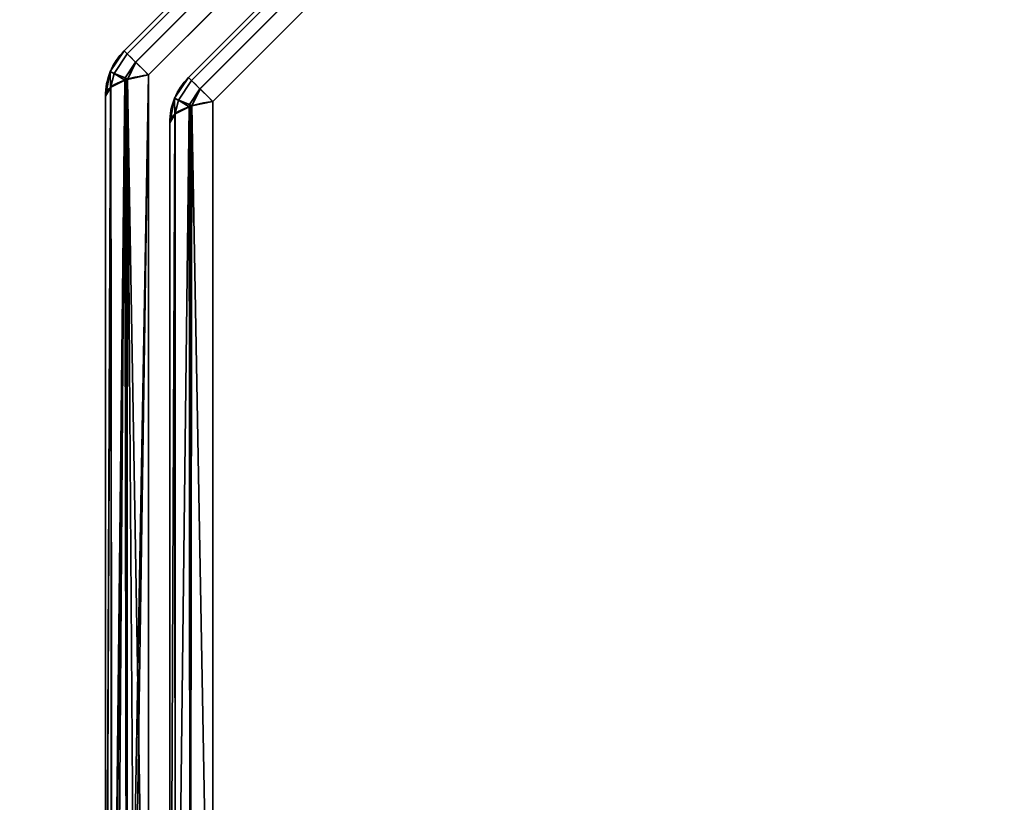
# Model space of a CAD drawing. Header units: millimetres. Extents: x -503 to 6703, y -110 to 249.
# Tile 297 of 656: x 1109 to 1120, y -21 to -12. Entities that reach past the tile are written whole.
import ezdxf

# ---------------------------------------------------------------- set-up
doc = ezdxf.new("R2010")
doc.units = ezdxf.units.MM
doc.layers.add('151', color=7, linetype='Continuous', true_color=0xffffff)

# ---------------------------------------------------------------- blocks, each defined once
blk = doc.blocks.new('UG_SURFACE_148')
at = {"layer": '151', "color": 252, "linetype": 'Continuous', "lineweight": 35}
for points in [[(1110.596, -12.637, 1158.736), (1120.637, -2.596, 1158.736), (1120.605, -2.564, 1158.489), (1110.564, -12.605, 1158.489)], [(1120.637, -2.596, 1011.264), (1110.596, -12.637, 1011.264), (1110.564, -12.605, 1011.511), (1120.605, -2.564, 1011.511)], [(1120.605, -2.564, 1158.489), (1120.605, -2.564, 1011.511), (1110.564, -12.605, 1011.511), (1110.564, -12.605, 1158.489)], [(1120.637, -2.596, 1158.737), (1120.637, -2.596, 1158.736), (1110.596, -12.637, 1158.736), (1110.596, -12.637, 1158.737)], [(1110.596, -12.637, 1158.737), (1110.688, -12.729, 1158.951), (1120.729, -2.688, 1158.951), (1120.637, -2.596, 1158.737)], [(1120.637, -2.596, 1011.263), (1120.729, -2.688, 1011.049), (1110.688, -12.729, 1011.049), (1110.596, -12.637, 1011.263)], [(1110.596, -12.637, 1011.263), (1110.596, -12.637, 1011.264), (1120.637, -2.596, 1011.264), (1120.637, -2.596, 1011.263)], [(1120.73, -2.689, 1158.954), (1120.729, -2.688, 1158.951), (1110.688, -12.729, 1158.951), (1110.689, -12.73, 1158.954)], [(1110.689, -12.73, 1011.046), (1110.688, -12.729, 1011.049), (1120.729, -2.688, 1011.049), (1120.73, -2.689, 1011.046)], [(1110.689, -12.73, 1158.954), (1110.827, -12.868, 1159.107), (1120.867, -2.827, 1159.107), (1120.73, -2.689, 1158.954)], [(1120.73, -2.689, 1011.046), (1120.867, -2.827, 1010.893), (1110.827, -12.868, 1010.893), (1110.689, -12.73, 1011.046)], [(1120.867, -2.827, 1159.107), (1110.827, -12.868, 1159.107), (1110.827, -26.332, 1164.17), (1130.252, -26.332, 1171.473)], [(1130.252, -26.332, 998.527), (1110.827, -26.332, 1005.831), (1110.827, -12.868, 1010.893), (1120.867, -2.827, 1010.893)], [(1111.296, -12.927, 1011.685), (1120.927, -3.296, 1011.685), (1120.895, -3.264, 1011.932), (1111.264, -12.895, 1011.932)], [(1120.895, -3.264, 1158.068), (1111.264, -12.895, 1158.068), (1111.264, -12.895, 1011.932), (1120.895, -3.264, 1011.932)], [(1120.927, -3.296, 1158.315), (1111.296, -12.927, 1158.315), (1111.264, -12.895, 1158.068), (1120.895, -3.264, 1158.068)], [(1120.927, -3.296, 1011.683), (1120.927, -3.296, 1011.685), (1111.296, -12.927, 1011.685), (1111.296, -12.927, 1011.683)], [(1111.296, -12.927, 1011.683), (1111.388, -13.019, 1011.47), (1121.019, -3.388, 1011.47), (1120.927, -3.296, 1011.683)], [(1120.927, -3.296, 1158.317), (1121.019, -3.388, 1158.53), (1111.388, -13.019, 1158.53), (1111.296, -12.927, 1158.317)], [(1111.296, -12.927, 1158.317), (1111.296, -12.927, 1158.315), (1120.927, -3.296, 1158.315), (1120.927, -3.296, 1158.317)], [(1121.02, -3.389, 1011.467), (1121.019, -3.388, 1011.47), (1111.388, -13.019, 1011.47), (1111.389, -13.02, 1011.467)], [(1111.389, -13.02, 1158.533), (1111.388, -13.019, 1158.53), (1121.019, -3.388, 1158.53), (1121.02, -3.389, 1158.533)], [(1111.389, -13.02, 1011.467), (1111.527, -13.157, 1011.314), (1121.158, -3.527, 1011.314), (1121.02, -3.389, 1011.467)], [(1121.02, -3.389, 1158.533), (1121.158, -3.527, 1158.686), (1111.527, -13.157, 1158.686), (1111.389, -13.02, 1158.533)], [(1130.485, -26.565, 1170.855), (1111.527, -25.868, 1163.465), (1111.527, -13.157, 1158.686), (1121.158, -3.527, 1158.686)], [(1121.158, -3.527, 1011.314), (1111.527, -13.157, 1011.314), (1111.527, -25.868, 1006.535), (1130.485, -26.565, 999.145)], [(1110.412, -12.832, 1011.511), (1110.412, -12.832, 1158.489), (1110.564, -12.605, 1158.489), (1110.564, -12.605, 1011.511)], [(1110.454, -12.851, 1158.737), (1110.596, -12.637, 1158.736), (1110.564, -12.605, 1158.489), (1110.412, -12.832, 1158.489)], [(1110.454, -12.851, 1011.263), (1110.412, -12.832, 1011.511), (1110.564, -12.605, 1011.511), (1110.596, -12.637, 1011.264)], [(1110.454, -12.851, 1158.737), (1110.596, -12.637, 1158.737), (1110.596, -12.637, 1158.736)], [(1110.688, -12.729, 1158.951), (1110.596, -12.637, 1158.737), (1110.454, -12.851, 1158.737), (1110.575, -12.901, 1158.954)], [(1110.575, -12.901, 1011.046), (1110.454, -12.851, 1011.263), (1110.596, -12.637, 1011.263), (1110.688, -12.729, 1011.049)], [(1110.596, -12.637, 1011.264), (1110.596, -12.637, 1011.263), (1110.454, -12.851, 1011.263)], [(1110.575, -12.901, 1158.954), (1110.689, -12.73, 1158.954), (1110.688, -12.729, 1158.951)], [(1110.688, -12.729, 1011.049), (1110.689, -12.73, 1011.046), (1110.575, -12.901, 1011.046)], [(1110.689, -12.73, 1158.954), (1110.575, -12.901, 1158.954), (1110.6, -12.916, 1158.979)], [(1110.6, -12.916, 1011.021), (1110.575, -12.901, 1011.046), (1110.689, -12.73, 1011.046)], [(1110.6, -12.916, 1158.979), (1110.827, -12.868, 1159.107), (1110.689, -12.73, 1158.954)], [(1110.689, -12.73, 1011.046), (1110.827, -12.868, 1010.893), (1110.6, -12.916, 1011.021)], [(1110.412, -12.834, 1011.511), (1110.359, -13.1, 1011.511), (1110.359, -13.1, 1158.489), (1110.412, -12.834, 1158.489)], [(1110.412, -12.834, 1158.489), (1110.359, -13.1, 1158.489), (1110.414, -13.007, 1158.737)], [(1110.414, -13.007, 1011.263), (1110.359, -13.1, 1011.511), (1110.412, -12.834, 1011.511)], [(1110.412, -12.834, 1158.489), (1110.412, -12.832, 1158.489), (1110.412, -12.832, 1011.511), (1110.412, -12.834, 1011.511)], [(1110.412, -12.832, 1158.489), (1110.412, -12.834, 1158.489), (1110.454, -12.851, 1158.737)], [(1110.454, -12.851, 1011.263), (1110.412, -12.834, 1011.511), (1110.412, -12.832, 1011.511)], [(1110.414, -13.007, 1158.737), (1110.454, -12.851, 1158.737), (1110.412, -12.834, 1158.489)], [(1110.412, -12.834, 1011.511), (1110.454, -12.851, 1011.263), (1110.414, -13.007, 1011.263)], [(1110.454, -12.851, 1158.737), (1110.414, -13.007, 1158.737), (1110.417, -13.002, 1158.751)], [(1110.417, -13.002, 1011.249), (1110.414, -13.007, 1011.263), (1110.454, -12.851, 1011.263)], [(1110.454, -12.851, 1158.737), (1110.417, -13.002, 1158.751), (1110.57, -12.926, 1158.952)], [(1110.57, -12.926, 1011.048), (1110.417, -13.002, 1011.249), (1110.454, -12.851, 1011.263)], [(1110.57, -12.926, 1158.952), (1110.575, -12.901, 1158.954), (1110.454, -12.851, 1158.737)], [(1110.454, -12.851, 1011.263), (1110.575, -12.901, 1011.046), (1110.57, -12.926, 1011.048)], [(1110.57, -12.926, 1158.952), (1110.417, -13.002, 1158.751), (1110.424, -26.198, 1163.71)], [(1110.433, -26.196, 1006.295), (1110.417, -13.002, 1011.249), (1110.57, -12.926, 1011.048)], [(1110.582, -12.92, 1158.969), (1110.57, -12.926, 1158.952), (1110.424, -26.198, 1163.71)], [(1110.424, -26.198, 1163.71), (1110.432, -26.21, 1163.751), (1110.582, -12.92, 1158.969)], [(1110.432, -26.21, 1163.751), (1110.59, -26.278, 1163.984), (1110.582, -12.92, 1158.969)], [(1110.57, -12.926, 1011.048), (1110.475, -26.236, 1006.16), (1110.433, -26.196, 1006.295)], [(1110.57, -12.926, 1011.048), (1110.594, -26.276, 1006.022), (1110.475, -26.236, 1006.16)], [(1110.575, -12.901, 1158.954), (1110.57, -12.926, 1158.952), (1110.582, -12.92, 1158.969)], [(1110.582, -12.92, 1011.031), (1110.57, -12.926, 1011.048), (1110.575, -12.901, 1011.046)], [(1110.57, -12.926, 1011.048), (1110.582, -12.92, 1011.031), (1110.594, -26.276, 1006.022)], [(1110.582, -12.92, 1158.969), (1110.6, -12.916, 1158.979), (1110.575, -12.901, 1158.954)], [(1110.575, -12.901, 1011.046), (1110.6, -12.916, 1011.021), (1110.582, -12.92, 1011.031)], [(1110.6, -12.916, 1158.979), (1110.582, -12.92, 1158.969), (1110.59, -26.278, 1163.984)], [(1110.594, -26.276, 1006.022), (1110.582, -12.92, 1011.031), (1110.6, -12.916, 1011.021)], [(1110.827, -12.868, 1159.107), (1110.6, -12.916, 1158.979), (1110.59, -26.278, 1163.984)], [(1110.59, -26.278, 1163.984), (1110.627, -26.294, 1164.038), (1110.827, -12.868, 1159.107)], [(1110.6, -12.916, 1011.021), (1110.693, -26.31, 1005.907), (1110.594, -26.276, 1006.022)], [(1110.6, -12.916, 1011.021), (1110.827, -12.868, 1010.893), (1110.827, -26.332, 1005.831)], [(1110.6, -12.916, 1011.021), (1110.827, -26.332, 1005.831), (1110.693, -26.31, 1005.907)], [(1110.627, -26.294, 1164.038), (1110.827, -26.332, 1164.17), (1110.827, -12.868, 1159.107)], [(1111.112, -13.122, 1158.068), (1111.112, -13.122, 1011.932), (1111.264, -12.895, 1011.932), (1111.264, -12.895, 1158.068)], [(1111.154, -13.141, 1011.683), (1111.296, -12.927, 1011.685), (1111.264, -12.895, 1011.932), (1111.112, -13.122, 1011.932)], [(1111.112, -13.122, 1158.068), (1111.264, -12.895, 1158.068), (1111.296, -12.927, 1158.315), (1111.154, -13.141, 1158.317)], [(1111.154, -13.141, 1011.683), (1111.296, -12.927, 1011.683), (1111.296, -12.927, 1011.685)], [(1111.388, -13.019, 1011.47), (1111.296, -12.927, 1011.683), (1111.154, -13.141, 1011.683), (1111.275, -13.191, 1011.467)], [(1111.275, -13.191, 1158.533), (1111.154, -13.141, 1158.317), (1111.296, -12.927, 1158.317), (1111.388, -13.019, 1158.53)], [(1111.296, -12.927, 1158.315), (1111.296, -12.927, 1158.317), (1111.154, -13.141, 1158.317)], [(1110.417, -13.002, 1158.751), (1110.414, -13.007, 1158.737), (1110.359, -26.1, 1163.377)], [(1110.359, -26.1, 1163.377), (1110.424, -26.198, 1163.71), (1110.417, -13.002, 1158.751)], [(1110.414, -13.007, 1158.737), (1110.359, -13.1, 1158.489), (1110.359, -26.1, 1163.377)], [(1110.414, -13.007, 1011.263), (1110.364, -26.131, 1006.518), (1110.359, -26.1, 1006.623)], [(1110.359, -26.1, 1006.623), (1110.359, -13.1, 1011.511), (1110.414, -13.007, 1011.263)], [(1110.414, -13.007, 1011.263), (1110.433, -26.196, 1006.295), (1110.364, -26.131, 1006.518)], [(1110.414, -13.007, 1011.263), (1110.417, -13.002, 1011.249), (1110.433, -26.196, 1006.295)], [(1111.275, -13.191, 1011.467), (1111.389, -13.02, 1011.467), (1111.388, -13.019, 1011.47)], [(1111.388, -13.019, 1158.53), (1111.389, -13.02, 1158.533), (1111.275, -13.191, 1158.533)], [(1111.389, -13.02, 1011.467), (1111.275, -13.191, 1011.467), (1111.3, -13.206, 1011.442)], [(1111.3, -13.206, 1158.558), (1111.275, -13.191, 1158.533), (1111.389, -13.02, 1158.533)], [(1111.3, -13.206, 1011.442), (1111.527, -13.157, 1011.314), (1111.389, -13.02, 1011.467)], [(1111.389, -13.02, 1158.533), (1111.527, -13.157, 1158.686), (1111.3, -13.206, 1158.558)], [(1110.359, -26.1, 1006.623), (1110.359, -26.1, 1163.377), (1110.359, -13.1, 1158.489), (1110.359, -13.1, 1011.511)], [(1111.112, -13.123, 1158.068), (1111.059, -13.39, 1158.068), (1111.059, -13.39, 1011.932), (1111.112, -13.123, 1011.932)], [(1111.112, -13.123, 1011.932), (1111.059, -13.39, 1011.932), (1111.114, -13.297, 1011.684)], [(1111.114, -13.297, 1158.316), (1111.059, -13.39, 1158.068), (1111.112, -13.123, 1158.068)], [(1111.112, -13.123, 1011.932), (1111.112, -13.122, 1011.932), (1111.112, -13.122, 1158.068), (1111.112, -13.123, 1158.068)], [(1111.112, -13.122, 1011.932), (1111.112, -13.123, 1011.932), (1111.154, -13.141, 1011.683)], [(1111.154, -13.141, 1158.317), (1111.112, -13.123, 1158.068), (1111.112, -13.122, 1158.068)], [(1111.114, -13.297, 1011.684), (1111.154, -13.141, 1011.683), (1111.112, -13.123, 1011.932)], [(1111.112, -13.123, 1158.068), (1111.154, -13.141, 1158.317), (1111.114, -13.297, 1158.316)], [(1111.154, -13.141, 1011.683), (1111.114, -13.297, 1011.684), (1111.117, -13.291, 1011.67)], [(1111.117, -13.291, 1158.33), (1111.114, -13.297, 1158.316), (1111.154, -13.141, 1158.317)], [(1111.154, -13.141, 1011.683), (1111.117, -13.291, 1011.67), (1111.27, -13.216, 1011.469)], [(1111.27, -13.216, 1158.532), (1111.117, -13.291, 1158.33), (1111.154, -13.141, 1158.317)], [(1111.27, -13.216, 1011.469), (1111.275, -13.191, 1011.467), (1111.154, -13.141, 1011.683)], [(1111.154, -13.141, 1158.317), (1111.275, -13.191, 1158.533), (1111.27, -13.216, 1158.532)], [(1111.282, -25.92, 1006.673), (1111.527, -25.868, 1006.535), (1111.527, -13.157, 1011.314), (1111.3, -13.206, 1011.442)], [(1111.3, -13.206, 1158.558), (1111.527, -13.157, 1158.686), (1111.527, -25.868, 1163.465)], [(1111.117, -26.002, 1006.891), (1111.282, -25.92, 1006.673), (1111.282, -13.209, 1011.452), (1111.27, -13.216, 1011.469)], [(1111.27, -13.216, 1011.469), (1111.117, -13.291, 1011.67), (1111.117, -26.002, 1006.891)], [(1111.282, -25.92, 1163.327), (1111.117, -26.002, 1163.109), (1111.117, -13.291, 1158.33), (1111.27, -13.216, 1158.532)], [(1111.275, -13.191, 1011.467), (1111.27, -13.216, 1011.469), (1111.282, -13.209, 1011.452)], [(1111.282, -13.209, 1158.548), (1111.27, -13.216, 1158.532), (1111.275, -13.191, 1158.533)], [(1111.27, -13.216, 1158.532), (1111.282, -13.209, 1158.548), (1111.282, -25.92, 1163.327)], [(1111.282, -13.209, 1011.452), (1111.3, -13.206, 1011.442), (1111.275, -13.191, 1011.467)], [(1111.275, -13.191, 1158.533), (1111.3, -13.206, 1158.558), (1111.282, -13.209, 1158.548)], [(1111.3, -13.206, 1011.442), (1111.282, -13.209, 1011.452), (1111.282, -25.92, 1006.673)], [(1111.527, -25.868, 1163.465), (1111.282, -25.92, 1163.327), (1111.282, -13.209, 1158.548), (1111.3, -13.206, 1158.558)], [(1111.059, -26.1, 1007.153), (1111.117, -26.002, 1006.891), (1111.117, -13.291, 1011.67), (1111.114, -13.297, 1011.684)], [(1111.114, -13.297, 1011.684), (1111.059, -13.39, 1011.932), (1111.059, -26.1, 1007.153)], [(1111.117, -26.002, 1163.109), (1111.059, -26.1, 1162.847), (1111.059, -13.39, 1158.068), (1111.114, -13.297, 1158.316)], [(1111.059, -13.39, 1158.068), (1111.059, -26.1, 1162.847), (1111.059, -26.1, 1007.153), (1111.059, -13.39, 1011.932)], [(1111.114, -13.297, 1158.316), (1111.117, -13.291, 1158.33), (1111.117, -26.002, 1163.109)]]:
    blk.add_3dface(points, dxfattribs=at)
blk = doc.blocks.new('UG_SURFACE_186')
at = {"layer": '151', "color": 252, "linetype": 'Continuous', "lineweight": 35}
for points in [[(1082, -9.3, 2075.25), (1082, -26.22, 2075.25), (1918, -26.22, 2075.25), (1918, -9.3, 2075.25)], [(1083.5, -9.3, 2073.75), (1916.5, -9.3, 2073.75), (1916.5, -26.22, 2073.75), (1083.5, -26.22, 2073.75)]]:
    blk.add_3dface(points, dxfattribs=at)
blk = doc.blocks.new('UG_SURFACE_191')
at = {"layer": '151', "color": 252, "linetype": 'Continuous', "lineweight": 35}
for points in [[(1110.596, -12.637, 1158.736), (1120.637, -2.596, 1158.736), (1120.605, -2.564, 1158.489), (1110.564, -12.605, 1158.489)], [(1120.637, -2.596, 1011.264), (1110.596, -12.637, 1011.264), (1110.564, -12.605, 1011.511), (1120.605, -2.564, 1011.511)], [(1120.605, -2.564, 1158.489), (1120.605, -2.564, 1011.511), (1110.564, -12.605, 1011.511), (1110.564, -12.605, 1158.489)], [(1120.637, -2.596, 1158.737), (1120.637, -2.596, 1158.736), (1110.596, -12.637, 1158.736), (1110.596, -12.637, 1158.737)], [(1110.596, -12.637, 1158.737), (1110.688, -12.729, 1158.951), (1120.729, -2.688, 1158.951), (1120.637, -2.596, 1158.737)], [(1120.637, -2.596, 1011.263), (1120.729, -2.688, 1011.049), (1110.688, -12.729, 1011.049), (1110.596, -12.637, 1011.263)], [(1110.596, -12.637, 1011.263), (1110.596, -12.637, 1011.264), (1120.637, -2.596, 1011.264), (1120.637, -2.596, 1011.263)], [(1120.73, -2.689, 1158.954), (1120.729, -2.688, 1158.951), (1110.688, -12.729, 1158.951), (1110.689, -12.73, 1158.954)], [(1110.689, -12.73, 1011.046), (1110.688, -12.729, 1011.049), (1120.729, -2.688, 1011.049), (1120.73, -2.689, 1011.046)], [(1110.689, -12.73, 1158.954), (1110.827, -12.868, 1159.107), (1120.867, -2.827, 1159.107), (1120.73, -2.689, 1158.954)], [(1120.73, -2.689, 1011.046), (1120.867, -2.827, 1010.893), (1110.827, -12.868, 1010.893), (1110.689, -12.73, 1011.046)], [(1120.867, -2.827, 1159.107), (1110.827, -12.868, 1159.107), (1110.827, -26.332, 1164.17), (1130.252, -26.332, 1171.473)], [(1130.252, -26.332, 998.527), (1110.827, -26.332, 1005.831), (1110.827, -12.868, 1010.893), (1120.867, -2.827, 1010.893)], [(1111.296, -12.927, 1011.685), (1120.927, -3.296, 1011.685), (1120.895, -3.264, 1011.932), (1111.264, -12.895, 1011.932)], [(1120.895, -3.264, 1158.068), (1111.264, -12.895, 1158.068), (1111.264, -12.895, 1011.932), (1120.895, -3.264, 1011.932)], [(1120.927, -3.296, 1158.315), (1111.296, -12.927, 1158.315), (1111.264, -12.895, 1158.068), (1120.895, -3.264, 1158.068)], [(1120.927, -3.296, 1011.683), (1120.927, -3.296, 1011.685), (1111.296, -12.927, 1011.685), (1111.296, -12.927, 1011.683)], [(1111.296, -12.927, 1011.683), (1111.388, -13.019, 1011.47), (1121.019, -3.388, 1011.47), (1120.927, -3.296, 1011.683)], [(1120.927, -3.296, 1158.317), (1121.019, -3.388, 1158.53), (1111.388, -13.019, 1158.53), (1111.296, -12.927, 1158.317)], [(1111.296, -12.927, 1158.317), (1111.296, -12.927, 1158.315), (1120.927, -3.296, 1158.315), (1120.927, -3.296, 1158.317)], [(1121.02, -3.389, 1011.467), (1121.019, -3.388, 1011.47), (1111.388, -13.019, 1011.47), (1111.389, -13.02, 1011.467)], [(1111.389, -13.02, 1158.533), (1111.388, -13.019, 1158.53), (1121.019, -3.388, 1158.53), (1121.02, -3.389, 1158.533)], [(1111.389, -13.02, 1011.467), (1111.527, -13.157, 1011.314), (1121.158, -3.527, 1011.314), (1121.02, -3.389, 1011.467)], [(1121.02, -3.389, 1158.533), (1121.158, -3.527, 1158.686), (1111.527, -13.157, 1158.686), (1111.389, -13.02, 1158.533)], [(1130.485, -26.565, 1170.855), (1111.527, -25.868, 1163.465), (1111.527, -13.157, 1158.686), (1121.158, -3.527, 1158.686)], [(1121.158, -3.527, 1011.314), (1111.527, -13.157, 1011.314), (1111.527, -25.868, 1006.535), (1130.485, -26.565, 999.145)], [(1110.412, -12.832, 1011.511), (1110.412, -12.832, 1158.489), (1110.564, -12.605, 1158.489), (1110.564, -12.605, 1011.511)], [(1110.454, -12.851, 1158.737), (1110.596, -12.637, 1158.736), (1110.564, -12.605, 1158.489), (1110.412, -12.832, 1158.489)], [(1110.454, -12.851, 1011.263), (1110.412, -12.832, 1011.511), (1110.564, -12.605, 1011.511), (1110.596, -12.637, 1011.264)], [(1110.454, -12.851, 1158.737), (1110.596, -12.637, 1158.737), (1110.596, -12.637, 1158.736)], [(1110.688, -12.729, 1158.951), (1110.596, -12.637, 1158.737), (1110.454, -12.851, 1158.737), (1110.575, -12.901, 1158.954)], [(1110.575, -12.901, 1011.046), (1110.454, -12.851, 1011.263), (1110.596, -12.637, 1011.263), (1110.688, -12.729, 1011.049)], [(1110.596, -12.637, 1011.264), (1110.596, -12.637, 1011.263), (1110.454, -12.851, 1011.263)], [(1110.575, -12.901, 1158.954), (1110.689, -12.73, 1158.954), (1110.688, -12.729, 1158.951)], [(1110.688, -12.729, 1011.049), (1110.689, -12.73, 1011.046), (1110.575, -12.901, 1011.046)], [(1110.689, -12.73, 1158.954), (1110.575, -12.901, 1158.954), (1110.6, -12.916, 1158.979)], [(1110.6, -12.916, 1011.021), (1110.575, -12.901, 1011.046), (1110.689, -12.73, 1011.046)], [(1110.6, -12.916, 1158.979), (1110.827, -12.868, 1159.107), (1110.689, -12.73, 1158.954)], [(1110.689, -12.73, 1011.046), (1110.827, -12.868, 1010.893), (1110.6, -12.916, 1011.021)], [(1110.412, -12.834, 1011.511), (1110.359, -13.1, 1011.511), (1110.359, -13.1, 1158.489), (1110.412, -12.834, 1158.489)], [(1110.412, -12.834, 1158.489), (1110.359, -13.1, 1158.489), (1110.414, -13.007, 1158.737)], [(1110.414, -13.007, 1011.263), (1110.359, -13.1, 1011.511), (1110.412, -12.834, 1011.511)], [(1110.412, -12.834, 1158.489), (1110.412, -12.832, 1158.489), (1110.412, -12.832, 1011.511), (1110.412, -12.834, 1011.511)], [(1110.412, -12.832, 1158.489), (1110.412, -12.834, 1158.489), (1110.454, -12.851, 1158.737)], [(1110.454, -12.851, 1011.263), (1110.412, -12.834, 1011.511), (1110.412, -12.832, 1011.511)], [(1110.414, -13.007, 1158.737), (1110.454, -12.851, 1158.737), (1110.412, -12.834, 1158.489)], [(1110.412, -12.834, 1011.511), (1110.454, -12.851, 1011.263), (1110.414, -13.007, 1011.263)], [(1110.454, -12.851, 1158.737), (1110.414, -13.007, 1158.737), (1110.417, -13.002, 1158.751)], [(1110.417, -13.002, 1011.249), (1110.414, -13.007, 1011.263), (1110.454, -12.851, 1011.263)], [(1110.454, -12.851, 1158.737), (1110.417, -13.002, 1158.751), (1110.57, -12.926, 1158.952)], [(1110.57, -12.926, 1011.048), (1110.417, -13.002, 1011.249), (1110.454, -12.851, 1011.263)], [(1110.57, -12.926, 1158.952), (1110.575, -12.901, 1158.954), (1110.454, -12.851, 1158.737)], [(1110.454, -12.851, 1011.263), (1110.575, -12.901, 1011.046), (1110.57, -12.926, 1011.048)], [(1110.57, -12.926, 1158.952), (1110.417, -13.002, 1158.751), (1110.424, -26.198, 1163.71)], [(1110.433, -26.196, 1006.295), (1110.417, -13.002, 1011.249), (1110.57, -12.926, 1011.048)], [(1110.582, -12.92, 1158.969), (1110.57, -12.926, 1158.952), (1110.424, -26.198, 1163.71)], [(1110.424, -26.198, 1163.71), (1110.432, -26.21, 1163.751), (1110.582, -12.92, 1158.969)], [(1110.432, -26.21, 1163.751), (1110.59, -26.278, 1163.984), (1110.582, -12.92, 1158.969)], [(1110.57, -12.926, 1011.048), (1110.475, -26.236, 1006.16), (1110.433, -26.196, 1006.295)], [(1110.57, -12.926, 1011.048), (1110.594, -26.276, 1006.022), (1110.475, -26.236, 1006.16)], [(1110.575, -12.901, 1158.954), (1110.57, -12.926, 1158.952), (1110.582, -12.92, 1158.969)], [(1110.582, -12.92, 1011.031), (1110.57, -12.926, 1011.048), (1110.575, -12.901, 1011.046)], [(1110.57, -12.926, 1011.048), (1110.582, -12.92, 1011.031), (1110.594, -26.276, 1006.022)], [(1110.582, -12.92, 1158.969), (1110.6, -12.916, 1158.979), (1110.575, -12.901, 1158.954)], [(1110.575, -12.901, 1011.046), (1110.6, -12.916, 1011.021), (1110.582, -12.92, 1011.031)], [(1110.6, -12.916, 1158.979), (1110.582, -12.92, 1158.969), (1110.59, -26.278, 1163.984)], [(1110.594, -26.276, 1006.022), (1110.582, -12.92, 1011.031), (1110.6, -12.916, 1011.021)], [(1110.827, -12.868, 1159.107), (1110.6, -12.916, 1158.979), (1110.59, -26.278, 1163.984)], [(1110.59, -26.278, 1163.984), (1110.627, -26.294, 1164.038), (1110.827, -12.868, 1159.107)], [(1110.6, -12.916, 1011.021), (1110.693, -26.31, 1005.907), (1110.594, -26.276, 1006.022)], [(1110.6, -12.916, 1011.021), (1110.827, -12.868, 1010.893), (1110.827, -26.332, 1005.831)], [(1110.6, -12.916, 1011.021), (1110.827, -26.332, 1005.831), (1110.693, -26.31, 1005.907)], [(1110.627, -26.294, 1164.038), (1110.827, -26.332, 1164.17), (1110.827, -12.868, 1159.107)], [(1111.112, -13.122, 1158.068), (1111.112, -13.122, 1011.932), (1111.264, -12.895, 1011.932), (1111.264, -12.895, 1158.068)], [(1111.154, -13.141, 1011.683), (1111.296, -12.927, 1011.685), (1111.264, -12.895, 1011.932), (1111.112, -13.122, 1011.932)], [(1111.112, -13.122, 1158.068), (1111.264, -12.895, 1158.068), (1111.296, -12.927, 1158.315), (1111.154, -13.141, 1158.317)], [(1111.154, -13.141, 1011.683), (1111.296, -12.927, 1011.683), (1111.296, -12.927, 1011.685)], [(1111.388, -13.019, 1011.47), (1111.296, -12.927, 1011.683), (1111.154, -13.141, 1011.683), (1111.275, -13.191, 1011.467)], [(1111.275, -13.191, 1158.533), (1111.154, -13.141, 1158.317), (1111.296, -12.927, 1158.317), (1111.388, -13.019, 1158.53)], [(1111.296, -12.927, 1158.315), (1111.296, -12.927, 1158.317), (1111.154, -13.141, 1158.317)], [(1110.417, -13.002, 1158.751), (1110.414, -13.007, 1158.737), (1110.359, -26.1, 1163.377)], [(1110.359, -26.1, 1163.377), (1110.424, -26.198, 1163.71), (1110.417, -13.002, 1158.751)], [(1110.414, -13.007, 1158.737), (1110.359, -13.1, 1158.489), (1110.359, -26.1, 1163.377)], [(1110.414, -13.007, 1011.263), (1110.364, -26.131, 1006.518), (1110.359, -26.1, 1006.623)], [(1110.359, -26.1, 1006.623), (1110.359, -13.1, 1011.511), (1110.414, -13.007, 1011.263)], [(1110.414, -13.007, 1011.263), (1110.433, -26.196, 1006.295), (1110.364, -26.131, 1006.518)], [(1110.414, -13.007, 1011.263), (1110.417, -13.002, 1011.249), (1110.433, -26.196, 1006.295)], [(1111.275, -13.191, 1011.467), (1111.389, -13.02, 1011.467), (1111.388, -13.019, 1011.47)], [(1111.388, -13.019, 1158.53), (1111.389, -13.02, 1158.533), (1111.275, -13.191, 1158.533)], [(1111.389, -13.02, 1011.467), (1111.275, -13.191, 1011.467), (1111.3, -13.206, 1011.442)], [(1111.3, -13.206, 1158.558), (1111.275, -13.191, 1158.533), (1111.389, -13.02, 1158.533)], [(1111.3, -13.206, 1011.442), (1111.527, -13.157, 1011.314), (1111.389, -13.02, 1011.467)], [(1111.389, -13.02, 1158.533), (1111.527, -13.157, 1158.686), (1111.3, -13.206, 1158.558)], [(1110.359, -26.1, 1006.623), (1110.359, -26.1, 1163.377), (1110.359, -13.1, 1158.489), (1110.359, -13.1, 1011.511)], [(1111.112, -13.123, 1158.068), (1111.059, -13.39, 1158.068), (1111.059, -13.39, 1011.932), (1111.112, -13.123, 1011.932)], [(1111.112, -13.123, 1011.932), (1111.059, -13.39, 1011.932), (1111.114, -13.297, 1011.684)], [(1111.114, -13.297, 1158.316), (1111.059, -13.39, 1158.068), (1111.112, -13.123, 1158.068)], [(1111.112, -13.123, 1011.932), (1111.112, -13.122, 1011.932), (1111.112, -13.122, 1158.068), (1111.112, -13.123, 1158.068)], [(1111.112, -13.122, 1011.932), (1111.112, -13.123, 1011.932), (1111.154, -13.141, 1011.683)], [(1111.154, -13.141, 1158.317), (1111.112, -13.123, 1158.068), (1111.112, -13.122, 1158.068)], [(1111.114, -13.297, 1011.684), (1111.154, -13.141, 1011.683), (1111.112, -13.123, 1011.932)], [(1111.112, -13.123, 1158.068), (1111.154, -13.141, 1158.317), (1111.114, -13.297, 1158.316)], [(1111.154, -13.141, 1011.683), (1111.114, -13.297, 1011.684), (1111.117, -13.291, 1011.67)], [(1111.117, -13.291, 1158.33), (1111.114, -13.297, 1158.316), (1111.154, -13.141, 1158.317)], [(1111.154, -13.141, 1011.683), (1111.117, -13.291, 1011.67), (1111.27, -13.216, 1011.469)], [(1111.27, -13.216, 1158.532), (1111.117, -13.291, 1158.33), (1111.154, -13.141, 1158.317)], [(1111.27, -13.216, 1011.469), (1111.275, -13.191, 1011.467), (1111.154, -13.141, 1011.683)], [(1111.154, -13.141, 1158.317), (1111.275, -13.191, 1158.533), (1111.27, -13.216, 1158.532)], [(1111.282, -25.92, 1006.673), (1111.527, -25.868, 1006.535), (1111.527, -13.157, 1011.314), (1111.3, -13.206, 1011.442)], [(1111.3, -13.206, 1158.558), (1111.527, -13.157, 1158.686), (1111.527, -25.868, 1163.465)], [(1111.117, -26.002, 1006.891), (1111.282, -25.92, 1006.673), (1111.282, -13.209, 1011.452), (1111.27, -13.216, 1011.469)], [(1111.27, -13.216, 1011.469), (1111.117, -13.291, 1011.67), (1111.117, -26.002, 1006.891)], [(1111.282, -25.92, 1163.327), (1111.117, -26.002, 1163.109), (1111.117, -13.291, 1158.33), (1111.27, -13.216, 1158.532)], [(1111.275, -13.191, 1011.467), (1111.27, -13.216, 1011.469), (1111.282, -13.209, 1011.452)], [(1111.282, -13.209, 1158.548), (1111.27, -13.216, 1158.532), (1111.275, -13.191, 1158.533)], [(1111.27, -13.216, 1158.532), (1111.282, -13.209, 1158.548), (1111.282, -25.92, 1163.327)], [(1111.282, -13.209, 1011.452), (1111.3, -13.206, 1011.442), (1111.275, -13.191, 1011.467)], [(1111.275, -13.191, 1158.533), (1111.3, -13.206, 1158.558), (1111.282, -13.209, 1158.548)], [(1111.3, -13.206, 1011.442), (1111.282, -13.209, 1011.452), (1111.282, -25.92, 1006.673)], [(1111.527, -25.868, 1163.465), (1111.282, -25.92, 1163.327), (1111.282, -13.209, 1158.548), (1111.3, -13.206, 1158.558)], [(1111.059, -26.1, 1007.153), (1111.117, -26.002, 1006.891), (1111.117, -13.291, 1011.67), (1111.114, -13.297, 1011.684)], [(1111.114, -13.297, 1011.684), (1111.059, -13.39, 1011.932), (1111.059, -26.1, 1007.153)], [(1111.117, -26.002, 1163.109), (1111.059, -26.1, 1162.847), (1111.059, -13.39, 1158.068), (1111.114, -13.297, 1158.316)], [(1111.059, -13.39, 1158.068), (1111.059, -26.1, 1162.847), (1111.059, -26.1, 1007.153), (1111.059, -13.39, 1011.932)], [(1111.114, -13.297, 1158.316), (1111.117, -13.291, 1158.33), (1111.117, -26.002, 1163.109)]]:
    blk.add_3dface(points, dxfattribs=at)

msp = doc.modelspace()

# ---------------------------------------------------------------- linework, layer by layer
at = {"layer": '151', "color": 251, "linetype": 'Continuous', "lineweight": -3, "true_color": 0x636466}
for p, q in [((1120.605, -2.564, 1158.489), (1110.564, -12.605, 1158.489)), ((1110.564, -12.605, 1011.511), (1120.605, -2.564, 1011.511)), ((1120.605, -2.564, 1158.489), (1110.564, -12.605, 1158.489)), ((1110.564, -12.605, 1011.511), (1120.605, -2.564, 1011.511)), ((1110.827, -12.868, 1010.893), (1120.868, -2.827, 1010.893)), ((1120.868, -2.827, 1159.107), (1110.827, -12.868, 1159.107)), ((1120.868, -2.827, 1159.107), (1110.827, -12.868, 1159.107)), ((1110.827, -12.868, 1010.893), (1120.868, -2.827, 1010.893)), ((1111.264, -12.895, 1011.932), (1120.895, -3.264, 1011.932)), ((1120.895, -3.264, 1158.068), (1111.264, -12.895, 1158.068)), ((1111.264, -12.895, 1011.932), (1120.895, -3.264, 1011.932)), ((1120.895, -3.264, 1158.068), (1111.264, -12.895, 1158.068)), ((1121.157, -3.527, 1011.314), (1111.527, -13.157, 1011.314)), ((1111.527, -13.157, 1158.686), (1121.157, -3.527, 1158.686)), ((1111.527, -13.157, 1158.686), (1121.157, -3.527, 1158.686)), ((1121.157, -3.527, 1011.314), (1111.527, -13.157, 1011.314)), ((1110.564, -12.605, 1158.489), (1110.564, -12.605, 1011.511)), ((1110.564, -12.605, 1158.489), (1110.564, -12.605, 1011.511)), ((1110.827, -12.868, 1159.107), (1110.827, -26.332, 1164.169)), ((1110.827, -12.868, 1010.893), (1110.827, -26.332, 1005.831)), ((1110.827, -12.868, 1159.107), (1110.827, -26.332, 1164.169)), ((1110.827, -12.868, 1010.893), (1110.827, -26.332, 1005.831)), ((1111.264, -12.895, 1158.068), (1111.264, -12.895, 1011.932)), ((1111.264, -12.895, 1158.068), (1111.264, -12.895, 1011.932)), ((1110.359, -13.1, 1158.489), (1110.359, -13.1, 1011.511)), ((1110.359, -13.1, 1158.489), (1110.359, -26.1, 1163.377)), ((1110.359, -13.1, 1011.511), (1110.359, -26.1, 1006.623)), ((1110.359, -13.1, 1011.511), (1110.359, -26.1, 1006.623)), ((1110.359, -13.1, 1158.489), (1110.359, -26.1, 1163.377)), ((1110.359, -13.1, 1158.489), (1110.359, -13.1, 1011.511)), ((1111.527, -13.157, 1011.314), (1111.527, -25.868, 1006.535)), ((1111.527, -25.868, 1163.465), (1111.527, -13.157, 1158.686)), ((1111.527, -25.868, 1163.465), (1111.527, -13.157, 1158.686)), ((1111.527, -13.157, 1011.314), (1111.527, -25.868, 1006.535)), ((1111.059, -13.39, 1011.932), (1111.059, -13.39, 1158.068)), ((1111.059, -13.39, 1158.068), (1111.059, -26.1, 1162.847)), ((1111.059, -26.1, 1007.153), (1111.059, -13.39, 1011.932)), ((1111.059, -26.1, 1007.153), (1111.059, -13.39, 1011.932)), ((1111.059, -13.39, 1011.932), (1111.059, -13.39, 1158.068)), ((1111.059, -13.39, 1158.068), (1111.059, -26.1, 1162.847))]:
    msp.add_line(p, q, dxfattribs=at)
at = {"layer": '151', "color": 251, "linetype": 'Continuous', "lineweight": -3, "true_color": 0x636466, "extrusion": (0, 0, -1)}
for centre, start in [((-1111.059, -13.1, -1158.489), 360), ((-1111.059, -13.1, -1158.489), 360), ((-1111.759, -13.39, -1158.068), 0), ((-1111.759, -13.39, -1011.932), 0), ((-1111.759, -13.39, -1158.068), 0), ((-1111.759, -13.39, -1011.932), 0)]:
    msp.add_arc(centre, 0.7, start, 45, dxfattribs=at)
at = {"layer": '151', "color": 251, "linetype": 'Continuous', "lineweight": -3, "true_color": 0x636466}
msp.add_arc((1111.059, -13.1, 1011.511), 0.7, 135, 180, dxfattribs=at)
msp.add_arc((1111.059, -13.1, 1011.511), 0.7, 135, 180, dxfattribs=at)
at = {"layer": '151', "color": 251, "linetype": 'Continuous', "lineweight": -3, "true_color": 0x636466, "extrusion": (0.707107, 0.707107, -7.62964e-17)}
for centre in [(-794.9, 1011.511, 776.374), (-794.9, 1011.511, 776.374), (-795.6, 1011.932, 776.664), (-795.6, 1011.932, 776.664)]:
    msp.add_arc(centre, 0.7, 298, 0, dxfattribs=at)
at = {"layer": '151', "color": 251, "linetype": 'Continuous', "lineweight": -3, "true_color": 0x636466, "extrusion": (0.707107, 0.707107, -3.85443e-15)}
msp.add_arc((-794.9, 1158.489, 776.374), 0.7, 0, 62, dxfattribs=at)
msp.add_arc((-794.9, 1158.489, 776.374), 0.7, 0, 62, dxfattribs=at)
at = {"layer": '151', "color": 251, "linetype": 'Continuous', "lineweight": -3, "true_color": 0x636466, "extrusion": (-1.14537e-15, 0.936029, -0.351924)}
msp.add_arc((-1111.059, 1079.769, -419.962), 0.7, 0, 70.6118, dxfattribs=at)
msp.add_arc((-1111.059, 1079.769, -419.962), 0.7, 0, 70.6118, dxfattribs=at)
at = {"layer": '151', "color": 251, "linetype": 'Continuous', "lineweight": -3, "true_color": 0x636466, "extrusion": (-9.33028e-16, 0.936029, 0.351924)}
msp.add_arc((-1111.059, 951.414, 343.713), 0.7, 289.3882, 0, dxfattribs=at)
msp.add_arc((-1111.059, 951.414, 343.713), 0.7, 289.3882, 0, dxfattribs=at)
at = {"layer": '151', "color": 251, "linetype": 'Continuous', "lineweight": -3, "true_color": 0x636466, "extrusion": (-0.707107, -0.707107, -4.89451e-15)}
msp.add_arc((795.6, 1158.068, -776.664), 0.7, 118, 180, dxfattribs=at)
msp.add_arc((795.6, 1158.068, -776.664), 0.7, 118, 180, dxfattribs=at)
at = {"layer": '151', "color": 251, "linetype": 'Continuous', "lineweight": -3, "true_color": 0x636466, "extrusion": (-8.69867e-16, -0.936029, -0.351924)}
msp.add_arc((1111.759, 951.909, -343.589), 0.7, 180, 250.6118, dxfattribs=at)
msp.add_arc((1111.759, 951.909, -343.589), 0.7, 180, 250.6118, dxfattribs=at)
at = {"layer": '151', "color": 251, "linetype": 'Continuous', "lineweight": -3, "true_color": 0x636466, "extrusion": (-1.16435e-15, -0.936029, 0.351924)}
msp.add_arc((1111.759, 1079.273, 420.085), 0.7, 109.3882, 180, dxfattribs=at)
msp.add_arc((1111.759, 1079.273, 420.085), 0.7, 109.3882, 180, dxfattribs=at)

# ---------------------------------------------------------------- block references
at = {"layer": '151', "color": 251, "linetype": 'Continuous', "lineweight": -3, "true_color": 0x636466}
for name in ['UG_SURFACE_186', 'UG_SURFACE_148', 'UG_SURFACE_191']:
    msp.add_blockref(name, (0, 0), dxfattribs=at)

doc.saveas('drawing.dxf')
